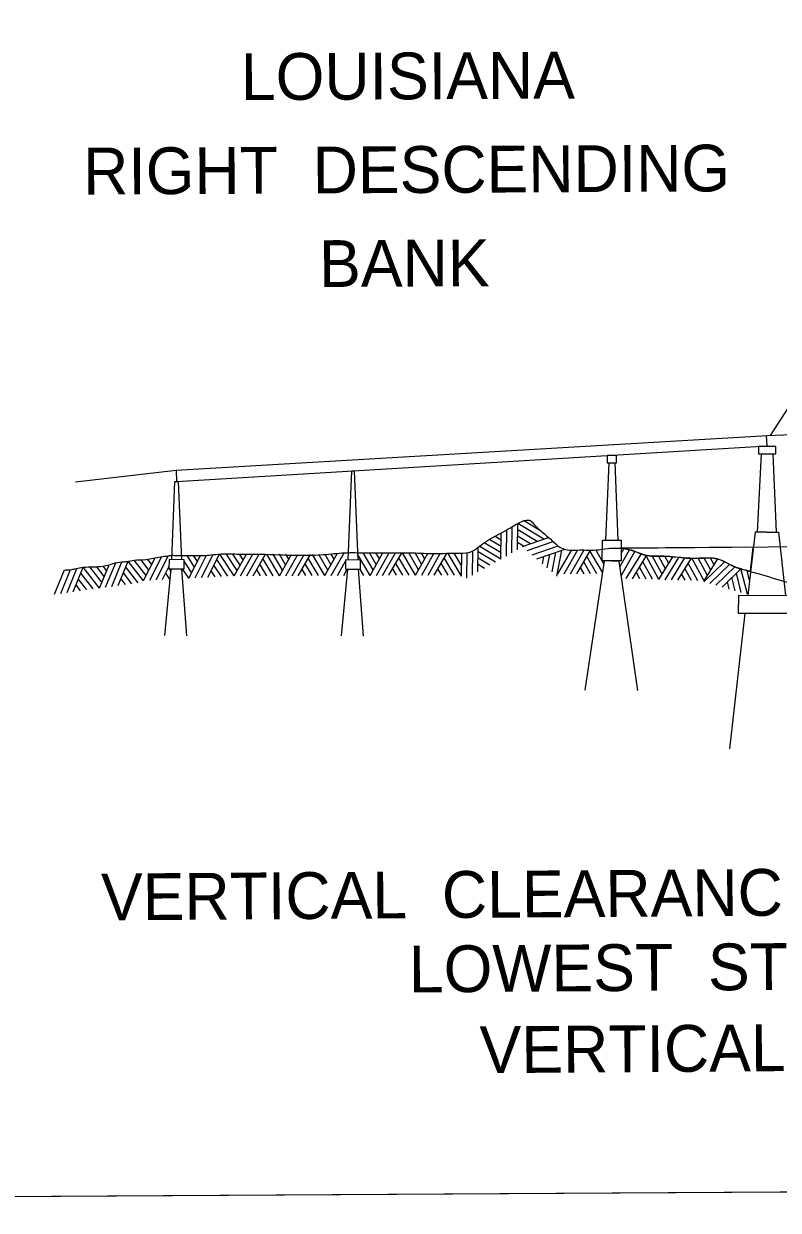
# Model space of a CAD drawing. Extents: x 3477039 to 3515015, y 546746 to 572297.
# Drawn here: x 3487378 to 3489419, y 552107 to 555318 of the extents above; entities that cross this region are included whole.
import ezdxf

# ---------------------------------------------------------------- set-up
doc = ezdxf.new("R2010")
doc.units = 0
doc.layers.add('V-ANNO-SYMB', color=7, linetype='Continuous')
doc.layers.add('V-GRID-FRAM', color=7, linetype='Continuous')

msp = doc.modelspace()

# ---------------------------------------------------------------- linework, layer by layer
at = {"layer": 'V-ANNO-SYMB'}
for p, q in [((3488683.9, 553877.8), (3488684.8, 553949.1)), ((3488698.8, 553886.1), (3488699.7, 553957.4)), ((3488713.7, 553894.5), (3488714.7, 553965.6)), ((3488766.9, 553917.4), (3488714.5, 553948.7)), ((3488785.2, 553923.8), (3488714.9, 553965.7)), ((3488776.2, 553946.4), (3488730.4, 553973.7)), ((3488995, 553899.3), (3495770.6, 553956.6)), ((3488669.4, 553903.6), (3488638.7, 553921.9)), ((3488669.6, 553920.7), (3488653.4, 553930.4)), ((3488668.9, 553869.4), (3488669.9, 553939.9)), ((3488748.7, 553911), (3488714.2, 553931.6)), ((3488727.4, 553903.6), (3488797.6, 553928.1)), ((3488740.3, 553892.4), (3488810.6, 553917)), ((3488192.2, 553824.9), (3488226.8, 553885.3)), ((3488209.3, 553824.9), (3488244.5, 553886.5)), ((3488323.3, 553840.2), (3488296.4, 553886.4)), ((3488331.8, 553855.1), (3488313.6, 553886.3)), ((3488314.8, 553825.4), (3488349.6, 553886.2)), ((3488340.3, 553870), (3488330.8, 553886.3)), ((3488331.9, 553825.5), (3488366.7, 553886.2)), ((3488349, 553825.5), (3488383.7, 553886.1)), ((3488366.1, 553825.6), (3488400.8, 553886.1)), ((3488437.5, 553825.9), (3488402.4, 553886.1)), ((3488446, 553840.8), (3488419.6, 553886)), ((3488454.5, 553855.6), (3488436.8, 553886)), ((3488437.5, 553825.9), (3488471.2, 553884.9)), ((3488463, 553870.5), (3488454.2, 553885.6)), ((3488488.8, 553826.1), (3488522.3, 553884.7)), ((3488562.1, 553823), (3488526, 553884.9)), ((3488562.5, 553851.8), (3488542.8, 553885.5)), ((3488562.1, 553823), (3488562.9, 553885.6)), ((3488576.9, 553817.9), (3488577.8, 553886.5)), ((3488591.8, 553826.2), (3488592.7, 553892.1)), ((3488606.7, 553834.6), (3488607.6, 553902.3)), ((3488654, 553861), (3488607.4, 553888.7)), ((3488668.9, 553869.4), (3488610.3, 553904.3)), ((3488669.2, 553886.5), (3488624, 553913.4)), ((3488730.4, 553904.7), (3488714, 553914.5)), ((3488753.3, 553881.3), (3488823.7, 553905.8)), ((3488766.2, 553870.1), (3488840.1, 553895.9)), ((3488807.3, 553834.7), (3488817.4, 553888)), ((3488820.2, 553823.5), (3488833.6, 553893.6)), ((3488823.3, 553829.3), (3488860.6, 553894.6)), ((3488840.4, 553829.4), (3488877.5, 553894.3)), ((3488857.5, 553829.5), (3488894.5, 553894.1)), ((3488874.6, 553829.6), (3488910, 553891.5)), ((3488943.6, 553833.7), (3488908.5, 553894)), ((3488947.2, 553857.1), (3488925.6, 553894.1)), ((3488990.5, 553848.2), (3489017, 553894.5)), ((3488993.9, 553824.3), (3489031.6, 553890.1)), ((3488994.5, 553884.9), (3489001.8, 553897.6)), ((3489343.9, 553836.8), (3489351.4, 553902)), ((3487582.6, 553790.9), (3487608.6, 553854.4)), ((3487599.5, 553793.2), (3487626.6, 553859.1)), ((3487616.5, 553795.5), (3487643.7, 553861.9)), ((3487633.4, 553797.8), (3487660.5, 553863.9)), ((3487701.6, 553810.7), (3487660.5, 553863.8)), ((3487709.1, 553825.3), (3487677, 553866.7)), ((3487716.5, 553839.9), (3487695.4, 553867.3)), ((3487701.9, 553811.3), (3487733.4, 553873)), ((3487724, 553854.5), (3487712.8, 553869)), ((3487719, 553812.1), (3487751.6, 553876.1)), ((3487736.1, 553813), (3487769.7, 553878.8)), ((3487832.1, 553832.8), (3487811.8, 553864.1)), ((3487839.9, 553848), (3487819.6, 553879.4)), ((3487824.4, 553817.5), (3487855.9, 553879.3)), ((3487847.7, 553863.3), (3487837.3, 553879.4)), ((3487841.5, 553818.4), (3487872.8, 553879.7)), ((3487858.5, 553819.3), (3487890.3, 553881.5)), ((3487875.6, 553820.2), (3487907.9, 553883.2)), ((3487912.7, 553822.1), (3487892.5, 553853.2)), ((3487929.8, 553823), (3487900.3, 553868.4)), ((3487946.9, 553823.8), (3487908.4, 553883.2)), ((3487955.1, 553838.3), (3487926, 553883.3)), ((3487963.4, 553852.8), (3487943.7, 553883.2)), ((3487946.9, 553823.8), (3487980.8, 553883.1)), ((3487971.7, 553867.3), (3487961.4, 553883.2)), ((3487964, 553823.9), (3487997.8, 553883.1)), ((3487981.1, 553824), (3488014.9, 553883)), ((3487998.2, 553824.1), (3488031.8, 553882.9)), ((3488035.2, 553824.2), (3488016.6, 553856.2)), ((3488052.4, 553824.3), (3488025.1, 553871.1)), ((3488069.5, 553824.4), (3488035.4, 553882.9)), ((3488078, 553839.2), (3488052.6, 553882.7)), ((3488069.5, 553824.4), (3488102.6, 553882.3)), ((3488086.5, 553854.1), (3488069.9, 553882.6)), ((3488086.6, 553824.4), (3488119.7, 553882.2)), ((3488095, 553868.9), (3488087.1, 553882.4)), ((3488103.7, 553824.5), (3488136.6, 553882)), ((3488120.8, 553824.6), (3488153.6, 553881.9)), ((3488157.9, 553824.7), (3488139.3, 553856.8)), ((3488175, 553824.8), (3488147.8, 553871.6)), ((3488192.2, 553824.9), (3488159, 553881.8)), ((3488200.7, 553839.7), (3488176.2, 553881.8)), ((3488209.2, 553854.6), (3488193.3, 553881.8)), ((3488217.7, 553869.4), (3488209.6, 553883.2)), ((3488226.4, 553825), (3488248.4, 553863.5)), ((3488314.8, 553825.4), (3488281.1, 553883.2)), ((3488403.2, 553825.8), (3488384.6, 553857.8)), ((3488420.4, 553825.8), (3488393.1, 553872.6)), ((3488454.6, 553826), (3488487.9, 553884.3)), ((3488471.7, 553826), (3488505, 553884.2)), ((3488525.9, 553826.3), (3488507.2, 553858.3)), ((3488543, 553826.3), (3488515.7, 553873.2)), ((3488624.1, 553844.3), (3488607, 553854.5)), ((3488639, 553852.7), (3488607.2, 553871.6)), ((3488781.4, 553857.1), (3488785.1, 553876.7)), ((3488794.3, 553845.9), (3488801.2, 553882.3)), ((3488911.6, 553829.7), (3488893, 553861.7)), ((3488928.8, 553829.8), (3488901.5, 553876.6)), ((3489007.7, 553817), (3489048.7, 553883.2)), ((3489024.8, 553816.5), (3489062.4, 553877.1)), ((3489079, 553814.8), (3489053.3, 553862.5)), ((3489096.1, 553814.3), (3489060.9, 553879.8)), ((3489105.1, 553828.8), (3489078.5, 553878.3)), ((3489114.1, 553843.4), (3489095.5, 553878.1)), ((3489096.1, 553814.3), (3489133.9, 553875.4)), ((3489123.1, 553857.9), (3489112.7, 553877.4)), ((3489113.2, 553813.8), (3489150.4, 553873.8)), ((3489130.3, 553813.2), (3489167, 553872.6)), ((3489147.4, 553812.7), (3489184.2, 553872.1)), ((3489201.6, 553811), (3489176, 553858.8)), ((3489218.7, 553810.5), (3489185.6, 553872.1)), ((3489227.7, 553825.1), (3489202.4, 553872.2)), ((3489217.8, 553807.9), (3489273.6, 553862.2)), ((3489218.7, 553810.5), (3489255.6, 553870)), ((3489236.7, 553839.6), (3489219.2, 553872.2)), ((3489234.3, 553803.2), (3489287.2, 553854.7)), ((3489245.7, 553854.2), (3489236.2, 553872)), ((3487461.1, 553774.4), (3487487.9, 553840)), ((3487478, 553776.7), (3487504.4, 553841.2)), ((3487495, 553779), (3487521.8, 553844.4)), ((3487511.9, 553781.3), (3487538.9, 553847.2)), ((3487565.6, 553788.6), (3487532.5, 553831.5)), ((3487582.6, 553790.9), (3487539, 553847.2)), ((3487589.1, 553806.8), (3487557, 553848.2)), ((3487595.6, 553822.6), (3487575, 553849.2)), ((3487602, 553838.4), (3487592.8, 553850.4)), ((3487670.2, 553802.8), (3487647.5, 553832.2)), ((3487687.2, 553805.1), (3487654, 553848)), ((3487753.1, 553813.9), (3487770.8, 553848.4)), ((3487773.1, 553814.9), (3487762.3, 553831.7)), ((3487776.5, 553836.9), (3487772.3, 553843.4)), ((3487824.4, 553817.5), (3487807.7, 553843.3)), ((3487895.6, 553821.2), (3487884.8, 553838)), ((3488018.2, 553824.1), (3488008.1, 553841.4)), ((3488140.8, 553824.7), (3488130.8, 553841.9)), ((3488243.5, 553825.1), (3488253.4, 553842.4)), ((3488297.7, 553825.3), (3488287.8, 553842.3)), ((3488386.1, 553825.7), (3488376.1, 553842.9)), ((3488508.8, 553826.2), (3488498.7, 553843.4)), ((3488894.6, 553829.6), (3488884.5, 553846.9)), ((3489044.8, 553815.9), (3489035.4, 553833.4)), ((3489061.9, 553815.3), (3489044.3, 553848)), ((3489167.4, 553812.1), (3489158, 553829.7)), ((3489184.5, 553811.6), (3489166.9, 553844.2)), ((3489250.8, 553798.6), (3489302.8, 553849.2)), ((3489267.2, 553793.9), (3489318.8, 553844.1)), ((3489319.4, 553779.2), (3489306.1, 553831.7)), ((3489335.9, 553774.6), (3489318.3, 553843.7)), ((3489341.7, 553811.9), (3489334.8, 553839)), ((3489343.9, 553836.8), (3489343.9, 553836.8)), ((3487531.7, 553784), (3487519.5, 553799.8)), ((3487548.6, 553786.3), (3487526, 553815.6)), ((3487653.3, 553800.5), (3487641.1, 553816.3)), ((3489286.5, 553788.5), (3489281.6, 553807.9)), ((3489302.9, 553783.9), (3489293.8, 553819.8))]:
    msp.add_line(p, q, dxfattribs=at)
for points in [[(3487280.7, 555437.8), (3500171.5, 555514.5), (3500191.1, 552220.1), (3487300.3, 552143.4)], [(3489413, 554174.3), (3489366, 554174.5), (3489365.9, 554154.7), (3489413, 554154.6)], [(3488981.8, 554149.6), (3488956.3, 554149.7), (3488956.3, 554129.7), (3488981.7, 554129.6)], [(3488994.5, 553864.5), (3488943.3, 553864.6), (3488943.4, 553920.6), (3488994.6, 553920.5)], [(3487770.8, 553843.4), (3487811.8, 553843.3), (3487811.8, 553867.9), (3487770.9, 553868)], [(3488248.4, 553842.5), (3488289.4, 553842.3), (3488289.4, 553867), (3488248.4, 553867.1)], [(3489312.4, 553771.7), (3489463, 553771.3), (3489462.8, 553722.1), (3489312.2, 553722.5)]]:
    msp.add_lwpolyline(points, close=True, dxfattribs=at)
for points in [[(3489398.3, 554203.9), (3489497.2, 554357.4), (3490484.8, 554472.3), (3490584.1, 554479.5), (3490812.7, 554530), (3491142.4, 554650.6), (3491357.8, 554757.8), (3491579.3, 554656.2), (3491907.6, 554563.4), (3492114.2, 554527.7), (3492340.2, 554515.5), (3494090.4, 554533.2), (3494312.2, 554541.7), (3494535, 554576.4), (3494864.6, 554686.1), (3495076.7, 554788.9), (3495309.9, 554683.2), (3495632.2, 554567.3), (3495858.9, 554522.4), (3496951.8, 554417), (3497062.9, 554262.6)], [(3487517.8, 554078.6), (3487790.6, 554110.4), (3489390.1, 554203.5), (3491350.6, 554285.6), (3492008.6, 554302.2), (3493542, 554322.9), (3495074.5, 554316.2), (3495863.3, 554303.1), (3497069.7, 554262.3), (3499385.8, 554163.3), (3499850.2, 554151.1)], [(3487790.6, 554110.4), (3487791.3, 554079.6), (3489389.2, 554176), (3489387.9, 554203.4)], [(3489363.6, 553942.6), (3489374.2, 554154.7)], [(3489404.9, 554154.6), (3489413.3, 553942.5)], [(3488960.9, 554129.7), (3488952.2, 553920.6)], [(3488977.3, 554129.6), (3488984.9, 553920.5)], [(3487778.7, 553868), (3487786.5, 554079.1), (3487795.9, 554079.9), (3487804.3, 553867.9)], [(3488256.1, 553867.2), (3488265.2, 554108), (3488272.2, 554108.5), (3488281.7, 553867.2)], [(3489388.4, 553942.6), (3489356.6, 553942.6), (3489337.1, 553771.7)], [(3489388.4, 553942.6), (3489420.3, 553942.5), (3489438.8, 553771.4)], [(3489351.4, 553902), (3488995.1, 553899)], [(3488968.2, 553864.4), (3488948.3, 553864.4), (3488895.7, 553514.4)], [(3488968.2, 553864.4), (3488988.2, 553864.3), (3489038.8, 553514)], [(3487759.6, 553662.4), (3487777.1, 553843.3), (3487804.7, 553843.2), (3487818.6, 553662.2)], [(3488237.2, 553661.5), (3488254.8, 553842.4), (3488282.3, 553842.3), (3488296.2, 553661.3)], [(3489329.1, 553722.5), (3489287.2, 553355.8)]]:
    msp.add_lwpolyline(points, dxfattribs=at)
for points in [[(3487486.3, 553839.9), (3487507.7, 553841.5), (3487519.3, 553843.9), (3487538.3, 553847.2), (3487566.4, 553848.7), (3487592, 553850.3), (3487608.5, 553854.4), (3487620.1, 553857.7), (3487642.4, 553861.7), (3487657.2, 553863.4), (3487676.2, 553866.6), (3487708.4, 553868.2), (3487729.1, 553872.2), (3487748.1, 553875.5), (3487769.5, 553878.7), (3487775.3, 553879.6), (3487786.9, 553879.5), (3487804.2, 553879.5), (3487842.2, 553879.4), (3487865.3, 553879.3), (3487884.3, 553880.9), (3487911.6, 553883.3), (3487954.5, 553883.2), (3487995.8, 553883.1), (3488188.1, 553881.7), (3488245.9, 553886.5), (3488302.1, 553886.4), (3488369.8, 553886.2), (3488437.5, 553886), (3488495.2, 553884.2), (3488548.1, 553885.7), (3488582.4, 553887.6), (3488622.1, 553912.3), (3488689, 553951), (3488723.8, 553970.7), (3488737, 553974.8), (3488741.1, 553974.8), (3488745.2, 553974.8), (3488755.1, 553967.3), (3488779.8, 553943.3), (3488807, 553920.1), (3488828.4, 553901.8), (3488844.9, 553895.2), (3488882.1, 553894.2), (3488925.8, 553894.1), (3488958.8, 553898.2), (3488998.5, 553898.1), (3489021.2, 553893.4), (3489064.1, 553879.3), (3489111.1, 553877.5), (3489170.5, 553872.4), (3489215.9, 553872.3), (3489253.1, 553870.5), (3489293.5, 553852.2), (3489354.5, 553833), (3489430.4, 553810.5), (3489481.6, 553795.5), (3489672.2, 553750.4), (3489834, 553749.9), (3490101.4, 553732.7), (3490269.8, 553738.8), (3490550.5, 553741.3), (3490702.5, 553747.5), (3490867.5, 553733.8), (3491290.7, 553732.7)], [(3488995.1, 553899), (3488998.5, 553898.7), (3489021.2, 553894.1), (3489064.1, 553879.9), (3489111.1, 553878.1), (3489170.5, 553873), (3489215.9, 553872.9), (3489253.1, 553871.1), (3489293.5, 553852.8), (3489343.9, 553836.8)]]:
    msp.add_spline(points, degree=3, dxfattribs=at)
at = {"layer": 'V-GRID-FRAM'}
for points in [[(3481168.5, 570290.2), (3512800, 570478.9), (3512916.4, 552296.1), (3481269, 552107.3), (3481168.5, 570290.2)], [(3512800, 570478.9), (3512916.4, 552296.1), (3481269, 552107.3)]]:
    msp.add_lwpolyline(points, dxfattribs=at)

# ---------------------------------------------------------------- texts
at = {"layer": 'V-ANNO-SYMB'}
for s, height, rotation, p in [('LOUISIANA', 126.66, 0.2827, (3487965.7, 555111.4)), ('RIGHT  DESCENDING  ', 126.665, 0.2827, (3487538.9, 554855.9)), ('BANK', 126.66, 0.2827, (3488177.2, 554605.7)), ("VERTICAL  CLEARANCE  =  164'  MINUS  RESERVE  GAGE", 126.664, 0.3993, (3487587.3, 552891.7)), ("LOWEST  STEEL  =  164'  N.G.V.D.", 126.664, 0.3993, (3488420.3, 552696.6)), ("VERTICAL  CLEARANCE  =  138'", 126.664, 0.3993, (3488611.7, 552478.2))]:
    msp.add_text(s, height=height, rotation=rotation, dxfattribs=at).set_placement(p)

doc.saveas('drawing.dxf')
